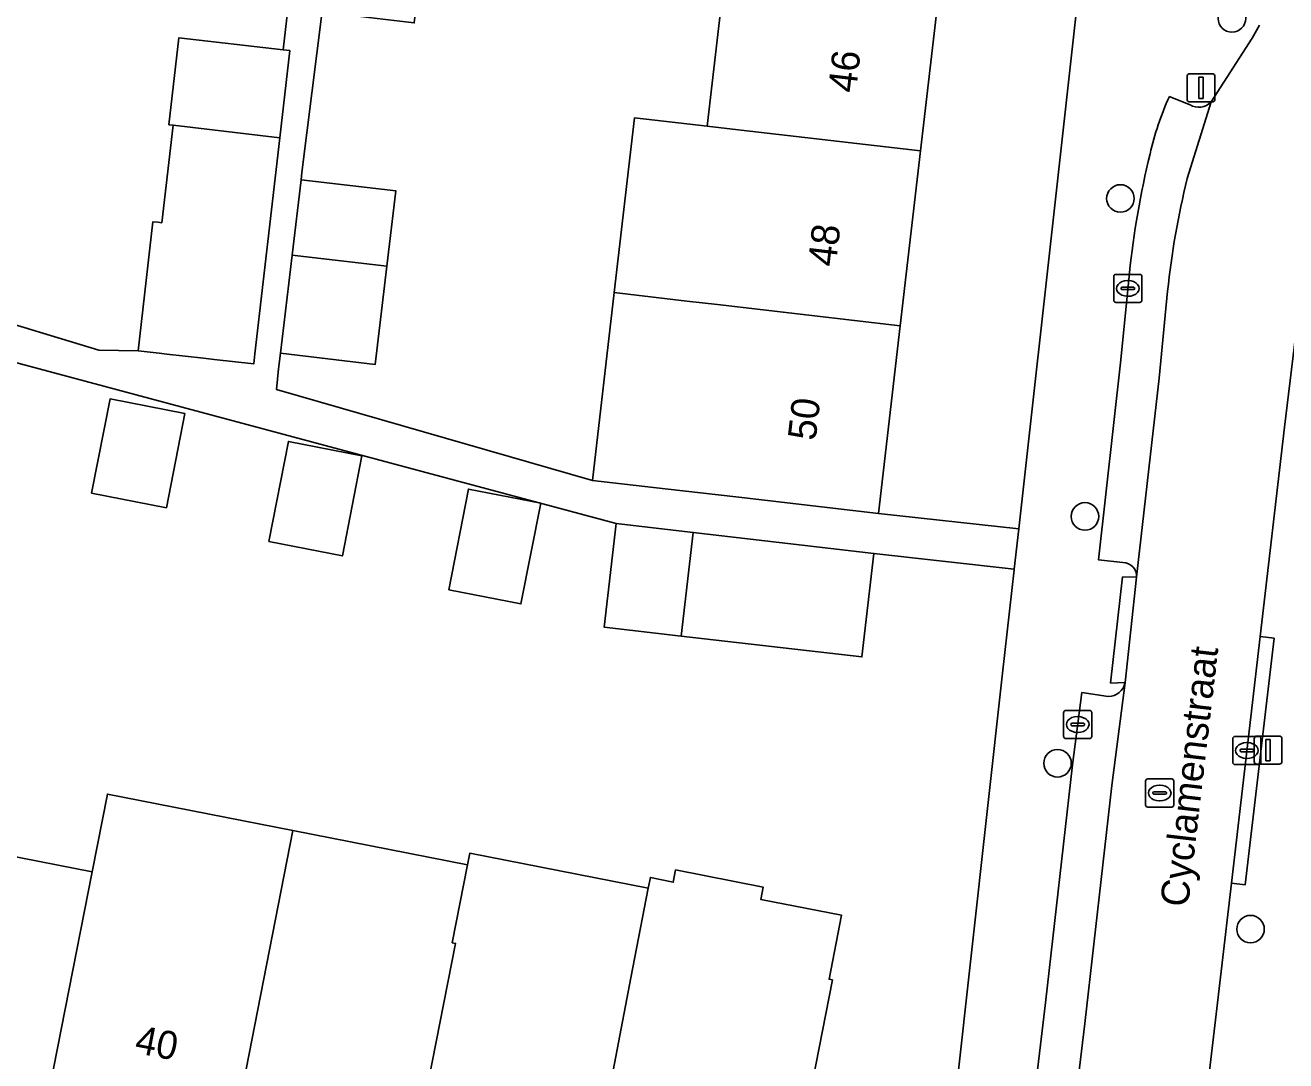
# Model space of a CAD drawing. Extents: x 161692 to 162379, y 380760 to 381678.
# Drawn here: x 162098.13 to 162142.95, y 380945.92 to 380982.73 of the extents above; entities that cross this region are included whole.
import ezdxf

# ---------------------------------------------------------------- set-up
doc = ezdxf.new("R2010")
doc.units = 0
for name, color, linetype in [('IMGEO_Boom', 7, 'Continuous'), ('IMGEO_Erf', 7, 'Continuous'), ('IMGEO_Kolk', 7, 'Continuous'), ('IMGEO_Lichtmast', 7, 'Continuous'), ('IMGEO_Openbare_ruimte_label', 7, 'Continuous'), ('IMGEO_Pand', 7, 'Continuous'), ('IMGEO_Pand_nummerreeks', 7, 'Continuous'), ('IMGEO_Parkeervlak_open', 7, 'Continuous'), ('IMGEO_Rijbaan_lokaal_open', 7, 'Continuous'), ('IMGEO_Rioolput', 7, 'Continuous'), ('IMGEO_Voetpad_open', 7, 'Continuous')]:
    doc.layers.add(name, color=color, linetype=linetype)

msp = doc.modelspace()

# ---------------------------------------------------------------- linework, layer by layer
at = {"layer": 'IMGEO_Boom'}
for centre in [(162141.031, 380982.972), (162137.065, 380976.574), (162135.806, 380965.272), (162134.831, 380956.497), (162141.692, 380950.603)]:
    msp.add_circle(centre, 0.489, dxfattribs=at)
at = {"layer": 'IMGEO_Erf'}
for points in [[(162108.948, 380996.227), (162092.107, 380998.166), (162091.414, 380992.247), (162092.261, 380992.148), (162091.592, 380986.443), (162088.137, 380986.847), (162087.458, 380981.041), (162086.737, 380974.878), (162089.487, 380974.589), (162100.749, 380971.183), (162102.141, 380971.158), (162102.669, 380975.748), (162102.837, 380975.728), (162102.984, 380975.711), (162103.382, 380979.175), (162103.236, 380979.192), (162103.592, 380982.285), (162107.294, 380981.859)], [(162123.082, 380985.265), (162120.599, 380985.553), (162121.262, 380991.271), (162109.802, 380992.591), (162109.426, 380989.417), (162112.698, 380989.028), (162112.398, 380986.505), (162111.96, 380982.813), (162111.441, 380982.875), (162110.64, 380982.97), (162108.688, 380983.202), (162108.679, 380983.13), (162107.967, 380977.499), (162107.936, 380977.239), (162111.305, 380976.839), (162110.988, 380974.166), (162110.573, 380970.672), (162107.203, 380971.071), (162107.137, 380970.512), (162107.061, 380969.788), (162118.297, 380966.554), (162119.072, 380973.227), (162119.793, 380979.443), (162122.372, 380979.144)], [(162136.201, 380989.562), (162131.334, 380990.103), (162131.274, 380989.586), (162132.069, 380989.494), (162131.712, 380986.415), (162130.917, 380986.507), (162130.671, 380984.384), (162129.96, 380978.263), (162129.239, 380972.045), (162128.466, 380965.381), (162133.45, 380964.827)], [(162100.486, 380966.103), (162101.142, 380969.45), (162103.805, 380968.928), (162103.149, 380965.581)], [(162106.789, 380964.377), (162107.486, 380967.938), (162110.101, 380967.426), (162109.404, 380963.865)], [(162113.183, 380962.664), (162113.883, 380966.241), (162116.454, 380965.738), (162115.753, 380962.16)]]:
    msp.add_lwpolyline(points, close=True, dxfattribs=at)
for points in [[(162132.879, 380959.696), (162133.289, 380963.379), (162133.292, 380963.402), (162128.302, 380963.957), (162127.875, 380960.276), (162121.451, 380961.021), (162118.709, 380961.339), (162119.137, 380965.021), (162094.009, 380971.754), (162090.784, 380972.802), (162090.355, 380969.134), (162078.65, 380970.503), (162078.529, 380970.519), (162076.983, 380960.751), (162075.837, 380954.674), (162074.633, 380947.67), (162074.517, 380946.993)], [(162130.183, 380935.872), (162131.228, 380944.847), (162132.879, 380959.696)], [(162094.217, 380953.873), (162100.51, 380952.638), (162101.052, 380955.402), (162107.647, 380954.108), (162113.853, 380952.89), (162113.934, 380953.302), (162120.281, 380952.056), (162120.356, 380952.439), (162121.167, 380952.27), (162121.253, 380952.707), (162124.362, 380952.097), (162124.276, 380951.66), (162127.152, 380951.095), (162126.706, 380948.823), (162126.829, 380948.799), (162124.931, 380939.129)]]:
    msp.add_lwpolyline(points, dxfattribs=at)
at = {"layer": 'IMGEO_Kolk'}
for p, q in [((162136.828, 380972.95), (162136.828, 380973.802)), ((162136.903, 380973.876), (162137.755, 380973.876)), ((162137.829, 380973.802), (162137.829, 380972.95)), ((162137.087, 380973.37), (162137.087, 380973.382)), ((162137.525, 380973.333), (162137.127, 380973.333)), ((162137.13, 380973.419), (162137.528, 380973.419)), ((162137.316, 380973.656), (162137.341, 380973.656)), ((162137.571, 380973.382), (162137.571, 380973.37)), ((162137.755, 380972.876), (162136.903, 380972.876)), ((162137.339, 380973.096), (162137.314, 380973.096)), ((162135.048, 380957.45), (162135.048, 380958.302)), ((162135.123, 380958.376), (162135.975, 380958.376)), ((162135.536, 380958.156), (162135.561, 380958.156)), ((162136.049, 380958.302), (162136.049, 380957.45)), ((162135.307, 380957.87), (162135.307, 380957.882)), ((162135.745, 380957.833), (162135.347, 380957.833)), ((162135.35, 380957.919), (162135.748, 380957.919)), ((162135.791, 380957.882), (162135.791, 380957.87)), ((162135.975, 380957.376), (162135.123, 380957.376)), ((162135.559, 380957.596), (162135.534, 380957.596)), ((162141.06, 380956.525), (162141.06, 380957.377)), ((162141.135, 380957.451), (162141.987, 380957.451)), ((162141.548, 380957.231), (162141.573, 380957.231)), ((162142.061, 380957.377), (162142.061, 380956.525)), ((162141.319, 380956.945), (162141.319, 380956.957)), ((162141.757, 380956.908), (162141.359, 380956.908)), ((162141.362, 380956.994), (162141.76, 380956.994)), ((162141.803, 380956.957), (162141.803, 380956.945)), ((162141.987, 380956.451), (162141.135, 380956.451)), ((162141.571, 380956.671), (162141.546, 380956.671))]:
    msp.add_line(p, q, dxfattribs=at)
for points in [[(162136.828, 380972.95), (162136.828, 380973.802)], [(162136.903, 380973.876), (162137.755, 380973.876)], [(162137.829, 380973.802), (162137.829, 380972.95)], [(162137.755, 380972.876), (162136.903, 380972.876)], [(162135.048, 380957.45), (162135.048, 380958.302)], [(162135.123, 380958.376), (162135.975, 380958.376)], [(162136.049, 380958.302), (162136.049, 380957.45)], [(162135.975, 380957.376), (162135.123, 380957.376)], [(162141.06, 380956.525), (162141.06, 380957.377)], [(162141.135, 380957.451), (162141.987, 380957.451)], [(162142.061, 380957.377), (162142.061, 380956.525)], [(162141.987, 380956.451), (162141.135, 380956.451)]]:
    msp.add_lwpolyline(points, dxfattribs=at)
for centre, radius, start, end in [((162136.905, 380973.8), 0.0765, 91.552, 178.448), ((162136.905, 380973.8), 0.0765, 91.552, 178.448), ((162137.753, 380973.8), 0.0765, 1.552, 88.448), ((162137.753, 380973.8), 0.0765, 1.552, 88.448), ((162137.127, 380973.379), 0.0403, 85.8775, 175.7526), ((162137.124, 380973.369), 0.0366, 178.938, 274.7102), ((162137.528, 380973.376), 0.043, 264.8664, 352.4533), ((162137.532, 380973.381), 0.0386, 1.7309, 96.639), ((162136.905, 380972.952), 0.0765, 181.552, 268.448), ((162136.905, 380972.952), 0.0765, 181.552, 268.448), ((162137.753, 380972.952), 0.0765, 271.552, 358.448), ((162137.753, 380972.952), 0.0765, 271.552, 358.448), ((162135.125, 380958.3), 0.0765, 91.552, 178.448), ((162135.125, 380958.3), 0.0765, 91.552, 178.448), ((162135.973, 380958.3), 0.0765, 1.552, 88.448), ((162135.973, 380958.3), 0.0765, 1.552, 88.448), ((162135.347, 380957.879), 0.0403, 85.8775, 175.7526), ((162135.344, 380957.869), 0.0366, 178.938, 274.7102), ((162135.748, 380957.876), 0.043, 264.8664, 352.4533), ((162135.752, 380957.881), 0.0386, 1.7309, 96.639), ((162135.125, 380957.452), 0.0765, 181.552, 268.448), ((162135.125, 380957.452), 0.0765, 181.552, 268.448), ((162135.973, 380957.452), 0.0765, 271.552, 358.448), ((162135.973, 380957.452), 0.0765, 271.552, 358.448), ((162141.137, 380957.375), 0.0765, 91.552, 178.448), ((162141.137, 380957.375), 0.0765, 91.552, 178.448), ((162141.985, 380957.375), 0.0765, 1.552, 88.448), ((162141.985, 380957.375), 0.0765, 1.552, 88.448), ((162141.359, 380956.954), 0.0403, 85.8775, 175.7526), ((162141.356, 380956.944), 0.0366, 178.938, 274.7102), ((162141.76, 380956.951), 0.043, 264.8664, 352.4533), ((162141.764, 380956.956), 0.0386, 1.7309, 96.639), ((162141.137, 380956.527), 0.0765, 181.552, 268.448), ((162141.137, 380956.527), 0.0765, 181.552, 268.448), ((162141.985, 380956.527), 0.0765, 271.552, 358.448), ((162141.985, 380956.527), 0.0765, 271.552, 358.448)]:
    msp.add_arc(centre, radius, start, end, dxfattribs=at)
for centre, major_axis, ratio, start_param, end_param in [((162137.315, 380973.376), (-0.387, 0.002), 0.722429, 4.712389, 7.853982), ((162137.34, 380973.376), (-0.39, 0.002), 0.717154, 1.570796, 4.712389), ((162135.535, 380957.876), (-0.387, 0.002), 0.722429, 4.712389, 7.853982), ((162135.56, 380957.876), (-0.39, 0.002), 0.717154, 1.570796, 4.712389), ((162141.547, 380956.951), (-0.387, 0.002), 0.722429, 4.712389, 7.853982), ((162141.572, 380956.951), (-0.39, 0.002), 0.717154, 1.570796, 4.712389)]:
    msp.add_ellipse(centre, major_axis=major_axis, ratio=ratio, start_param=start_param, end_param=end_param, dxfattribs=at)
at = {"layer": 'IMGEO_Lichtmast'}
for p, q in [((162139.535, 380981.005), (162140.325, 380981.005)), ((162140.325, 380981.005), (162139.535, 380981.005)), ((162139.435, 380980.105), (162139.435, 380980.905)), ((162139.435, 380980.905), (162139.435, 380980.105)), ((162140.425, 380980.905), (162140.425, 380980.105)), ((162140.425, 380980.105), (162140.425, 380980.905)), ((162140.325, 380980.005), (162139.535, 380980.005)), ((162139.535, 380980.005), (162140.325, 380980.005)), ((162141.82, 380956.565), (162141.82, 380957.365)), ((162141.82, 380957.365), (162141.82, 380956.565)), ((162141.92, 380957.465), (162142.71, 380957.465)), ((162142.71, 380957.465), (162141.92, 380957.465)), ((162142.81, 380957.365), (162142.81, 380956.565)), ((162142.81, 380956.565), (162142.81, 380957.365)), ((162142.71, 380956.465), (162141.92, 380956.465)), ((162141.92, 380956.465), (162142.71, 380956.465))]:
    msp.add_line(p, q, dxfattribs=at)
for points in [[(162139.855, 380980.88), (162140.005, 380980.88), (162140.005, 380980.13), (162139.855, 380980.13), (162139.855, 380980.88)], [(162142.24, 380957.34), (162142.39, 380957.34), (162142.39, 380956.59), (162142.24, 380956.59), (162142.24, 380957.34)]]:
    msp.add_lwpolyline(points, dxfattribs=at)
for centre, start, end in [((162139.535, 380980.905), 90, 180), ((162139.535, 380980.905), 90, 180), ((162140.325, 380980.905), 0, 90), ((162140.325, 380980.905), 360, 90), ((162139.535, 380980.105), 180, 270), ((162139.535, 380980.105), 180, 270), ((162140.325, 380980.105), 270, 0), ((162140.325, 380980.105), 270, 0), ((162141.92, 380957.365), 90, 180), ((162141.92, 380957.365), 90, 180), ((162142.71, 380957.365), 0, 90), ((162142.71, 380957.365), 360, 90), ((162141.92, 380956.565), 180, 270), ((162141.92, 380956.565), 180, 270), ((162142.71, 380956.565), 270, 0), ((162142.71, 380956.565), 270, 0)]:
    msp.add_arc(centre, 0.1, start, end, dxfattribs=at)
at = {"layer": 'IMGEO_Pand'}
for points in [[(162130.671, 380984.384), (162123.082, 380985.265), (162122.372, 380979.144), (162123.269, 380979.04), (162129.96, 380978.263)], [(162107.534, 380981.831), (162107.294, 380981.859), (162103.592, 380982.285), (162103.236, 380979.192), (162103.382, 380979.175), (162107.178, 380978.73)], [(162107.178, 380978.73), (162103.382, 380979.175), (162102.984, 380975.711), (162102.837, 380975.728), (162102.669, 380975.748), (162102.141, 380971.158), (162102.888, 380971.073), (162103.167, 380971.041), (162104.46, 380970.894), (162104.851, 380970.85), (162106.255, 380970.69), (162106.293, 380971.045)], [(162129.96, 380978.263), (162123.269, 380979.04), (162122.372, 380979.144), (162119.793, 380979.443), (162119.072, 380973.227), (162121.651, 380972.927), (162122.741, 380972.8), (162129.239, 380972.045)], [(162107.936, 380977.239), (162107.618, 380974.558), (162110.988, 380974.166), (162111.305, 380976.839)], [(162110.988, 380974.166), (162107.618, 380974.558), (162107.203, 380971.071), (162110.573, 380970.672)], [(162129.239, 380972.045), (162122.741, 380972.8), (162121.651, 380972.927), (162119.072, 380973.227), (162118.297, 380966.554), (162120.877, 380966.258), (162123.5, 380965.957), (162128.466, 380965.381)], [(162100.486, 380966.103), (162103.149, 380965.581), (162103.805, 380968.928), (162101.142, 380969.45)], [(162106.789, 380964.377), (162109.404, 380963.865), (162110.101, 380967.426), (162107.486, 380967.938)], [(162113.183, 380962.664), (162115.753, 380962.16), (162116.454, 380965.738), (162113.883, 380966.241)], [(162121.451, 380961.021), (162121.879, 380964.703), (162119.137, 380965.021), (162118.709, 380961.339)], [(162121.451, 380961.021), (162127.875, 380960.276), (162128.302, 380963.957), (162121.879, 380964.703)], [(162107.647, 380954.108), (162101.052, 380955.402), (162100.51, 380952.638), (162098.866, 380944.26), (162105.46, 380942.962)], [(162111.782, 380941.717), (162113.426, 380950.094), (162113.309, 380950.117), (162113.853, 380952.89), (162107.647, 380954.108), (162105.46, 380942.962)], [(162100.51, 380952.638), (162094.217, 380953.873), (162092.574, 380945.498), (162098.866, 380944.26)], [(162120.281, 380952.056), (162113.934, 380953.302), (162113.853, 380952.89), (162113.309, 380950.117), (162113.426, 380950.094), (162111.782, 380941.717), (162118.058, 380940.482), (162119.656, 380948.872)], [(162126.829, 380948.799), (162126.706, 380948.823), (162127.152, 380951.095), (162124.276, 380951.66), (162124.362, 380952.097), (162121.253, 380952.707), (162121.167, 380952.27), (162120.356, 380952.439), (162120.281, 380952.056), (162119.656, 380948.872), (162118.058, 380940.482), (162124.931, 380939.129)]]:
    msp.add_lwpolyline(points, close=True, dxfattribs=at)
at = {"layer": 'IMGEO_Parkeervlak_open'}
for points in [[(162139.541, 380979.906), (162138.805, 380980.198)], [(162139.44, 380977.284), (162140.289, 380980.008)], [(162137.384, 380973.927), (162137.08, 380970.843), (162136.281, 380963.734), (162137.156, 380963.633)], [(162137.643, 380963.107), (162138.438, 380970.182), (162138.743, 380973.277)], [(162136.636, 380958.873), (162135.697, 380959.012), (162135.367, 380956.448), (162134.403, 380947.982), (162133.236, 380938.249), (162132.767, 380933.871), (162133.617, 380933.807)], [(162134.162, 380933.135), (162134.631, 380937.513), (162135.798, 380947.246), (162136.762, 380955.712), (162137.232, 380959.368)]]:
    msp.add_lwpolyline(points, dxfattribs=at)
for centre, radius, start, end in [((162148.774, 380975.72), 10.928, 155.8123, 167.1329), ((162139.856, 380980.391), 0.578, 236.9876, 318.5428), ((162169.163, 380970.571), 31.956, 166.2734, 173.9721), ((162168.809, 380970.111), 30.232, 166.2755, 173.9893), ((162137.15, 380963.139), 0.494, 356.3077, 89.2827), ((162136.639, 380959.476), 0.603, 269.7173, 349.7045)]:
    msp.add_arc(centre, radius, start, end, dxfattribs=at)
at = {"layer": 'IMGEO_Rijbaan_lokaal_open'}
for points in [[(162142.012, 380982.731), (162141.745, 380982.268), (162140.289, 380980.008), (162139.44, 380977.284)], [(162138.743, 380973.277), (162138.438, 380970.182), (162137.643, 380963.107), (162137.232, 380959.368), (162136.762, 380955.712), (162135.798, 380947.246), (162134.631, 380937.513), (162134.162, 380933.135), (162134.087, 380932.486), (162133.754, 380928.026), (162138.234, 380927.568), (162139.071, 380935.685), (162140.467, 380947.576), (162141.011, 380952.238), (162142.034, 380961.003), (162142.902, 380968.444), (162143.927, 380976.937)]]:
    msp.add_lwpolyline(points, dxfattribs=at)
msp.add_arc((162168.809, 380970.111), 30.232, 166.2755, 173.9893, dxfattribs=at)
at = {"layer": 'IMGEO_Rioolput'}
for p, q in [((162137.963, 380955.014), (162137.963, 380955.866)), ((162138.038, 380955.94), (162138.89, 380955.94)), ((162138.964, 380955.866), (162138.964, 380955.014)), ((162138.222, 380955.434), (162138.222, 380955.446)), ((162138.66, 380955.397), (162138.262, 380955.397)), ((162138.265, 380955.483), (162138.663, 380955.483)), ((162138.451, 380955.72), (162138.476, 380955.72)), ((162138.706, 380955.446), (162138.706, 380955.434)), ((162138.89, 380954.94), (162138.038, 380954.94)), ((162138.474, 380955.16), (162138.449, 380955.16))]:
    msp.add_line(p, q, dxfattribs=at)
for points in [[(162137.963, 380955.014), (162137.963, 380955.866)], [(162138.038, 380955.94), (162138.89, 380955.94)], [(162138.964, 380955.866), (162138.964, 380955.014)], [(162138.89, 380954.94), (162138.038, 380954.94)]]:
    msp.add_lwpolyline(points, dxfattribs=at)
for centre, radius, start, end in [((162138.04, 380955.864), 0.0765, 91.552, 178.448), ((162138.04, 380955.864), 0.0765, 91.552, 178.448), ((162138.888, 380955.864), 0.0765, 1.552, 88.448), ((162138.888, 380955.864), 0.0765, 1.552, 88.448), ((162138.262, 380955.443), 0.0403, 85.8775, 175.7526), ((162138.259, 380955.433), 0.0366, 178.938, 274.7102), ((162138.663, 380955.44), 0.043, 264.8664, 352.4533), ((162138.667, 380955.445), 0.0386, 1.7309, 96.639), ((162138.04, 380955.016), 0.0765, 181.552, 268.448), ((162138.04, 380955.016), 0.0765, 181.552, 268.448), ((162138.888, 380955.016), 0.0765, 271.552, 358.448), ((162138.888, 380955.016), 0.0765, 271.552, 358.448)]:
    msp.add_arc(centre, radius, start, end, dxfattribs=at)
for centre, major_axis, ratio, start_param, end_param in [((162138.45, 380955.44), (-0.387, 0.002), 0.722429, 4.712389, 7.853982), ((162138.475, 380955.44), (-0.39, 0.002), 0.717154, 1.570796, 4.712389)]:
    msp.add_ellipse(centre, major_axis=major_axis, ratio=ratio, start_param=start_param, end_param=end_param, dxfattribs=at)
at = {"layer": 'IMGEO_Voetpad_open'}
for points in [[(162157.651, 381135.259), (162153.313, 381135.753), (162150.568, 381112.043), (162150.439, 381110.931), (162150.334, 381110.022), (162145.42, 381067.579), (162145.245, 381066.064), (162142.43, 381041.751), (162142.287, 381040.513), (162140.67, 381026.549), (162139.37, 381016.118), (162139.218, 381014.896), (162137.362, 381000), (162136.33, 380990.718), (162136.201, 380989.562), (162133.45, 380964.827), (162133.292, 380963.402), (162133.289, 380963.379), (162132.879, 380959.696), (162131.228, 380944.847)], [(162092.107, 380998.166), (162108.948, 380996.227), (162107.294, 380981.859), (162107.534, 380981.831), (162107.178, 380978.73), (162106.293, 380971.045), (162106.255, 380970.69), (162104.851, 380970.85), (162104.46, 380970.894), (162103.167, 380971.041), (162102.888, 380971.073), (162102.141, 380971.158), (162100.749, 380971.183), (162089.487, 380974.589)], [(162094.009, 380971.754), (162119.137, 380965.021), (162121.879, 380964.703), (162128.302, 380963.957), (162133.292, 380963.402), (162133.45, 380964.827), (162128.466, 380965.381), (162123.5, 380965.957), (162120.877, 380966.258), (162118.297, 380966.554), (162107.061, 380969.788), (162107.137, 380970.512), (162107.203, 380971.071), (162107.618, 380974.558), (162107.936, 380977.239), (162107.967, 380977.499), (162108.679, 380983.13)], [(162140.289, 380980.008), (162141.745, 380982.268), (162142.012, 380982.731)], [(162138.805, 380980.198), (162139.541, 380979.906)], [(162143.927, 380976.937), (162142.902, 380968.444), (162142.034, 380961.003), (162142.53, 380960.944), (162141.507, 380952.179), (162141.011, 380952.238), (162140.467, 380947.576), (162139.071, 380935.685), (162138.234, 380927.568), (162138.143, 380926.533), (162141.863, 380926.228)], [(162137.156, 380963.633), (162136.281, 380963.734), (162137.08, 380970.843), (162137.384, 380973.927)], [(162137.232, 380959.368), (162136.716, 380959.347), (162137.142, 380963.119), (162137.643, 380963.107)], [(162133.236, 380938.249), (162134.403, 380947.982), (162135.367, 380956.448), (162135.697, 380959.012), (162136.636, 380958.873)]]:
    msp.add_lwpolyline(points, dxfattribs=at)
for points in [[(162137.232, 380959.368), (162137.643, 380963.107), (162137.142, 380963.119), (162136.716, 380959.347)], [(162141.011, 380952.238), (162141.507, 380952.179), (162142.53, 380960.944), (162142.034, 380961.003)]]:
    msp.add_lwpolyline(points, close=True, dxfattribs=at)
for centre, radius, start, end in [((162148.774, 380975.72), 10.928, 155.8123, 167.1329), ((162139.856, 380980.391), 0.578, 236.9876, 318.5428), ((162169.163, 380970.571), 31.956, 166.2734, 173.9721), ((162137.15, 380963.139), 0.494, 356.3077, 89.2827), ((162136.639, 380959.476), 0.603, 269.7173, 349.7045)]:
    msp.add_arc(centre, radius, start, end, dxfattribs=at)

# ---------------------------------------------------------------- texts
at = {"layer": 'IMGEO_Openbare_ruimte_label'}
msp.add_text('Cyclamenstraat', height=1, rotation=83.337, dxfattribs=at).set_placement((162139.467, 380951.358))
at = {"layer": 'IMGEO_Pand_nummerreeks'}
for s, rotation, p in [('46', 83.3825, (162127.66, 380980.301)), ('48', 83.3825, (162126.944, 380974.124)), ('50', 83.3825, (162126.227, 380967.943)), ('40', 348.8617, (162101.984, 380946.214))]:
    msp.add_text(s, height=1, rotation=rotation, dxfattribs=at).set_placement(p)

doc.saveas('drawing.dxf')
